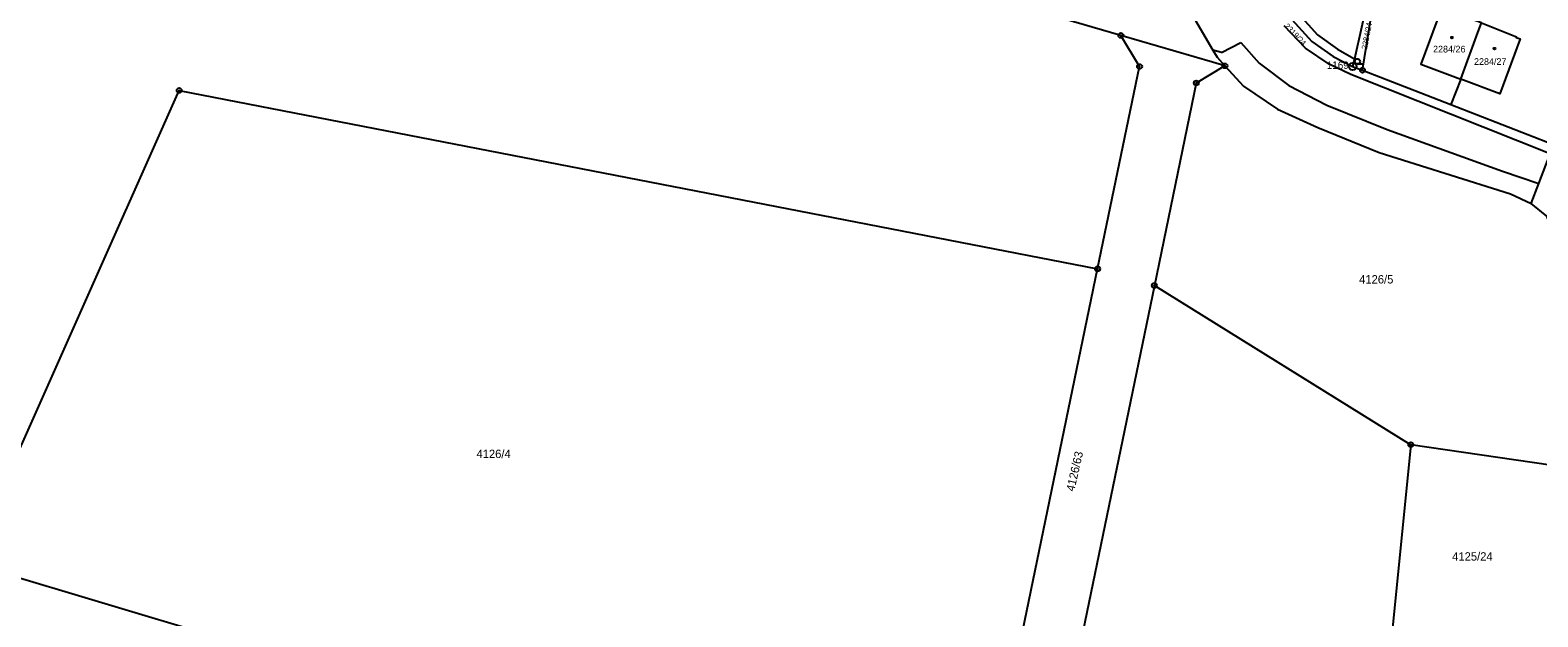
# Model space of a CAD drawing. Extents: x -733394 to -722299, y -1082822 to -1075049.
# Drawn here: x -729467.8 to -729161.7, y -1081046.8 to -1080927.6 of the extents above; entities that cross this region are included whole.
import ezdxf

# ---------------------------------------------------------------- set-up
doc = ezdxf.new("R2010")
doc.units = 0
for name, color, linetype in [('Hranice parcel', 7, 'Continuous'), ('Parcelní čísla', 7, 'Continuous'), ('Vnitřní kresba', 7, 'Continuous'), ('Značky bodu BP', 7, 'Continuous'), ('Značky budov', 7, 'Continuous'), ('Značky kultur', 7, 'Continuous')]:
    doc.layers.add(name, color=color, linetype=linetype)

msp = doc.modelspace()

# ---------------------------------------------------------------- linework, layer by layer
at = {"layer": 'Hranice parcel'}
for p, q in [((-729191.36, -1080899.43), (-729198.89, -1080933.45)), ((-729197.26, -1080935.78), (-729191.36, -1080899.43)), ((-729198.89, -1080933.45), (-729199.26, -1080935)), ((-729199.26, -1080935), (-729197.26, -1080935.78)), ((-729197.26, -1080935.78), (-729179.33, -1080942.74)), ((-729177.28, -1080937.6), (-729179.33, -1080942.74)), ((-729179.33, -1080942.74), (-729158.5, -1080950.83)), ((-729274.74, -1081090.56), (-729251.05, -1080976.13)), ((-729239.52, -1080979.51), (-729262.94, -1081092.72)), ((-729239.52, -1080979.51), (-729187.44, -1081011.83)), ((-729187.44, -1081011.83), (-729191.47, -1081051.75)), ((-729159.1, -1081015.95), (-729187.44, -1081011.83)), ((-729480.25, -1081035.81), (-729430.43, -1081050.71))]:
    msp.add_line(p, q, dxfattribs=at)
for points in [[(-729246.32, -1080928.71), (-729259.59, -1080924.83), (-729317, -1080910.24), (-729331.02, -1080905.69), (-729346.67, -1080896.26), (-729359.62, -1080885.57), (-729378.98, -1080868.56)], [(-729220.01, -1080901.18), (-729219.85, -1080902.64), (-729218.8, -1080907.12), (-729216.52, -1080912.43), (-729213.68, -1080918.61), (-729210.22, -1080924.39), (-729206.38, -1080928.56), (-729202.34, -1080931.48), (-729198.89, -1080933.45)], [(-729232.46, -1080923.46), (-729232.3, -1080923.74), (-729227.64, -1080931.69), (-729226.79, -1080933.13), (-729225.2, -1080934.88)], [(-729211.62, -1080925.46), (-729207.54, -1080929.92), (-729203.22, -1080932.96), (-729199.26, -1080935)], [(-729173.1, -1080926.18), (-729181.2, -1080923.24), (-729185.4, -1080934.53), (-729177.28, -1080937.6)], [(-729251.05, -1080976.13), (-729242.53, -1080935.01), (-729246.32, -1080928.71)], [(-729225.2, -1080934.88), (-729227.72, -1080934.14), (-729246.32, -1080928.71)], [(-729159.18, -1080952.75), (-729199.66, -1080936.61), (-729204.03, -1080934.51), (-729208.81, -1080931.3), (-729213.16, -1080926.73)], [(-729177.28, -1080937.6), (-729173.83, -1080928.12), (-729173.1, -1080926.18)], [(-729173.1, -1080926.18), (-729165.99, -1080929.02), (-729166.04, -1080929.12), (-729165.24, -1080929.42), (-729169.4, -1080940.58), (-729177.28, -1080937.6)], [(-729225.2, -1080934.88), (-729231.01, -1080938.38), (-729239.52, -1080979.51)], [(-729225.2, -1080934.88), (-729221.42, -1080939.03), (-729214.51, -1080943.66), (-729206.36, -1080947.42), (-729193.89, -1080952.5), (-729167.23, -1080960.88), (-729162.99, -1080962.86)], [(-729480.25, -1081035.81), (-729437.54, -1080939.88), (-729251.05, -1080976.13)], [(-729162.99, -1080962.86), (-729161.45, -1080958.77), (-729159.18, -1080952.75)], [(-729157.18, -1080981.95), (-729157.34, -1080971.49), (-729159.85, -1080965.43), (-729162.99, -1080962.86)]]:
    msp.add_lwpolyline(points, dxfattribs=at)
at = {"layer": 'Vnitřní kresba'}
for p, q in [((-729225.87, -1080932.16), (-729227.64, -1080931.69)), ((-729225.87, -1080932.16), (-729221.97, -1080930.14)), ((-729221.97, -1080930.14), (-729218.27, -1080934.37)), ((-729218.27, -1080934.37), (-729212.21, -1080938.85)), ((-729212.21, -1080938.85), (-729204.51, -1080942.88)), ((-729204.51, -1080942.88), (-729192.26, -1080947.82)), ((-729192.26, -1080947.82), (-729168.84, -1080956.26)), ((-729168.84, -1080956.26), (-729161.45, -1080958.77))]:
    msp.add_line(p, q, dxfattribs=at)
at = {"layer": 'Značky bodu BP'}
for centre, radius in [((-729246.32, -1080928.71), 0.5), ((-729246.32, -1080928.71), 0.0303), ((-729242.53, -1080935.01), 0.5), ((-729242.53, -1080935.01), 0.0303), ((-729225.2, -1080934.88), 0.5), ((-729225.2, -1080934.88), 0.0303), ((-729199.26, -1080935), 0.75), ((-729199.26, -1080935), 0.03), ((-729197.26, -1080935.78), 0.5), ((-729231.01, -1080938.38), 0.5), ((-729231.01, -1080938.38), 0.0303), ((-729197.26, -1080935.78), 0.0303), ((-729437.54, -1080939.88), 0.5), ((-729437.54, -1080939.88), 0.0303), ((-729251.05, -1080976.13), 0.5), ((-729251.05, -1080976.13), 0.0303), ((-729239.52, -1080979.51), 0.5), ((-729239.52, -1080979.51), 0.0303), ((-729187.44, -1081011.83), 0.5), ((-729187.44, -1081011.83), 0.0303)]:
    msp.add_circle(centre, radius, dxfattribs=at)
at = {"layer": 'Značky budov'}
for centre in [(-729179.11, -1080929.14), (-729170.46, -1080931.38)]:
    msp.add_circle(centre, 0.175, dxfattribs=at)
at = {"layer": 'Značky kultur'}
msp.add_line((-729198.29, -1080934.5), (-729197.06, -1080934.5), dxfattribs=at)
msp.add_circle((-729198.29, -1080933.97), 0.525, dxfattribs=at)

# ---------------------------------------------------------------- texts
at = {"layer": 'Parcelní čísla'}
for s, height, rotation, p in [('2319/24', 1.139, 314, (-729213.19, -1080926.94)), ('2284/24', 1.139, 79, (-729196.35, -1080931.63)), ('4126/63', 1.7, 77, (-729255.81, -1081021.42))]:
    msp.add_text(s, height=height, rotation=rotation, dxfattribs=at).set_placement(p)
for s, height, p in [('2284/26', 1.36, (-729182.93, -1080932.17)), ('2284/27', 1.36, (-729174.61, -1080934.69)), ('4126/5', 1.7, (-729197.94, -1080979.09)), ('4126/4', 1.7, (-729377.17, -1081014.54)), ('4125/24', 1.7, (-729179.05, -1081035.37))]:
    msp.add_text(s, height=height, dxfattribs=at).set_placement(p)
at = {"layer": 'Značky bodu BP'}
msp.add_text('1169', height=1.5, dxfattribs=at).set_placement((-729204.51, -1080935.5))

doc.saveas('drawing.dxf')
